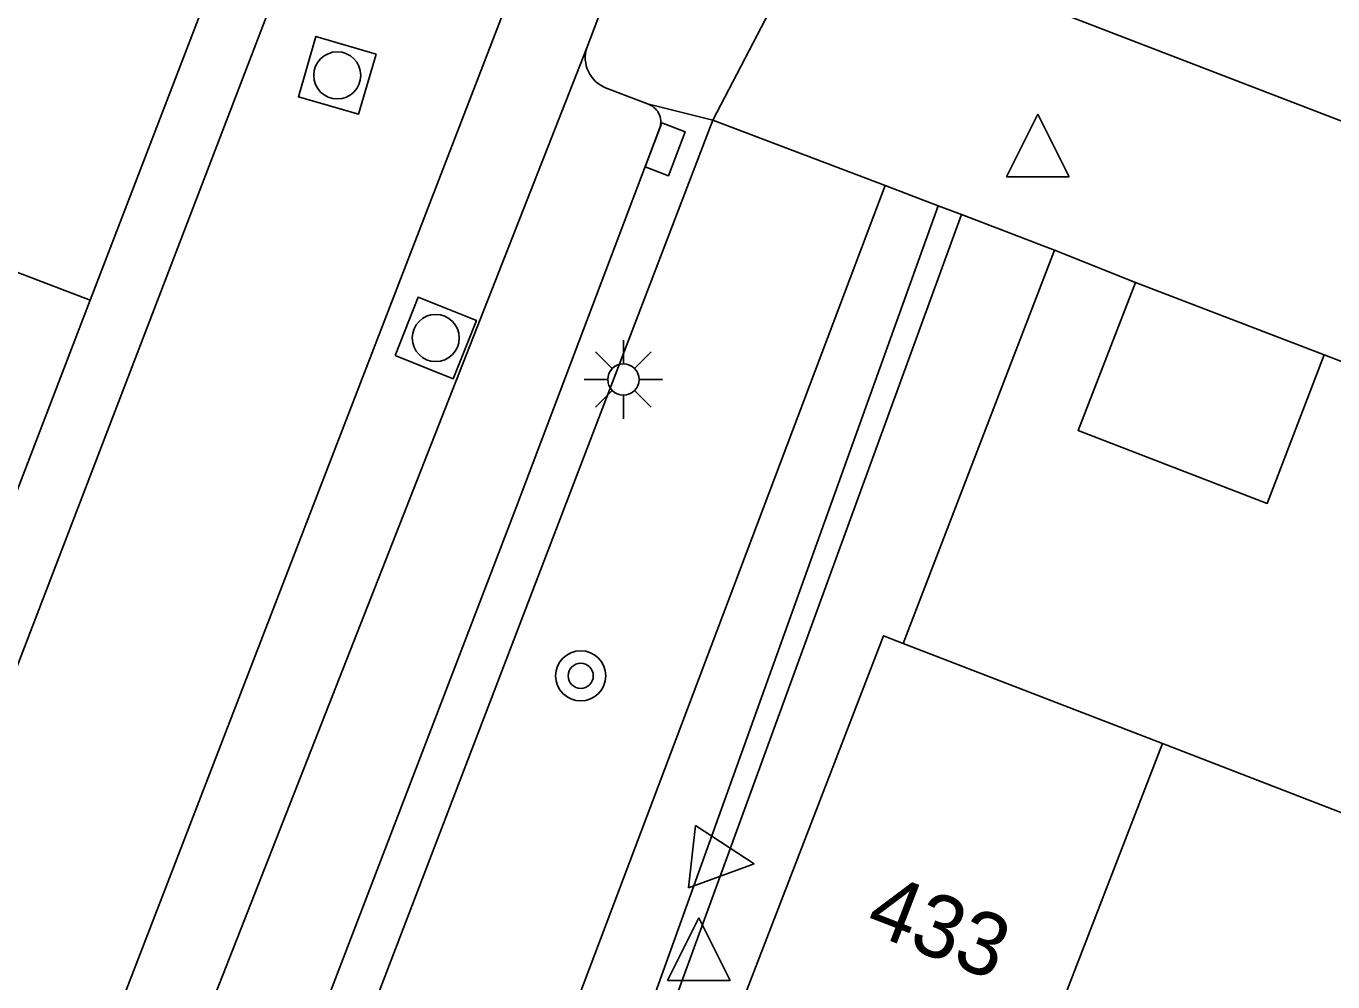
# Model space of a CAD drawing. Extents: x 132994 to 136000, y 393499 to 395512.
# Drawn here: x 134648.13 to 134668.97, y 394302.23 to 394317.47 of the extents above; entities that cross this region are included whole.
import ezdxf

# ---------------------------------------------------------------- set-up
doc = ezdxf.new("R2010")
doc.units = 0
for name, color, linetype in [('gg-afsc-muur', 7, 'Continuous'), ('gg-anno-huisnummerreeks BGT', 7, 'Continuous'), ('gg-bbg-bijgebouw', 7, 'Continuous'), ('gg-bbg-hoofdgebouw', 7, 'Continuous'), ('gg-bbg-tussenscheiding', 7, 'Continuous'), ('gg-knt-onverhard', 7, 'Continuous'), ('gg-knt-verharding', 7, 'Continuous'), ('gg-knt-verharding nz', 7, 'Continuous'), ('gt-grn-groengrens', 7, 'Continuous'), ('gt-grn-weggrens', 7, 'Continuous'), ('gt-symb-boom', 7, 'Continuous'), ('gt-symb-kolk', 7, 'Continuous'), ('gt-symb-lichtmast', 7, 'Continuous'), ('gt-symb-rioolschacht', 7, 'Continuous'), ('gt-symb-waterafsluiter', 7, 'Continuous')]:
    doc.layers.add(name, color=color, linetype=linetype)

# ---------------------------------------------------------------- blocks, each defined once
blk = doc.blocks.new('gt0-WAFSL')
at = {"layer": 'gt-symb-waterafsluiter'}
for p, q in [((-0.5, -0.333), (0, 0.667)), ((0, 0.667), (0.5, -0.333)), ((0.5, -0.333), (-0.5, -0.333))]:
    blk.add_line(p, q, dxfattribs=at)
blk = doc.blocks.new('gt0-BOOM')
at = {"layer": 'gt-symb-boom'}
for radius in [0.4, 0.2]:
    blk.add_circle((0, 0), radius, dxfattribs=at)
blk = doc.blocks.new('gt0-LMAST')
at = {"layer": 'gt-symb-lichtmast'}
for p, q in [((-0.182, 0.173), (-0.447, 0.438)), ((-0.005, 0.246), (-0.005, 0.621)), ((0.172, 0.173), (0.437, 0.438)), ((-0.255, -0.004), (-0.63, -0.004)), ((-0.182, -0.181), (-0.447, -0.446)), ((0.437, -0.446), (0.172, -0.181)), ((0.245, -0.004), (0.62, -0.004)), ((-0.005, -0.254), (-0.005, -0.629))]:
    blk.add_line(p, q, dxfattribs=at)
blk.add_circle((-0.005, -0.004), 0.25, dxfattribs=at)
blk = doc.blocks.new('gt0-RS')
at = {"layer": 'gt-symb-rioolschacht'}
blk.add_lwpolyline([(-0.5, -0.5), (0.5, -0.5), (0.5, 0.5), (-0.5, 0.5)], close=True, dxfattribs=at)
blk.add_circle((0, 0), 0.375, dxfattribs=at)
blk = doc.blocks.new('gt0-KOLK')
at = {"layer": 'gt-symb-kolk'}
blk.add_lwpolyline([(0, 0), (0.375, 0), (0.375, 0.4), (-0.375, 0.4), (-0.375, 0), (0, 0)], dxfattribs=at)

msp = doc.modelspace()

# ---------------------------------------------------------------- linework, layer by layer
at = {"layer": 'gg-afsc-muur'}
msp.add_line((134662.118, 394307.627), (134664.532, 394313.895), dxfattribs=at)
at = {"layer": 'gg-bbg-bijgebouw'}
msp.add_line((134665.82, 394313.38), (134668.83, 394312.23), dxfattribs=at)
msp.add_lwpolyline([(134668.83, 394312.23), (134667.92, 394309.86), (134664.91, 394311.02), (134665.82, 394313.38)], dxfattribs=at)
at = {"layer": 'gg-bbg-hoofdgebouw'}
for p, q in [((134662.118, 394307.627), (134666.25, 394306.032)), ((134666.25, 394306.032), (134670.457, 394304.407))]:
    msp.add_line(p, q, dxfattribs=at)
msp.add_lwpolyline([(134658.219, 394297.897), (134658.03, 394297.97), (134661.8, 394307.75), (134662.118, 394307.627)], dxfattribs=at)
at = {"layer": 'gg-bbg-tussenscheiding'}
msp.add_line((134666.25, 394306.032), (134662.47, 394296.261), dxfattribs=at)
at = {"layer": 'gg-knt-onverhard'}
for points in [[(134661.831, 394314.924), (134653.304, 394292.376), (134651.256, 394286.295)], [(134662.675, 394314.605), (134654.514, 394291.903), (134654.773, 394291.81)]]:
    msp.add_lwpolyline(points, dxfattribs=at)
at = {"layer": 'gg-knt-verharding'}
for p, q in [((134658.056, 394319.7), (134657.069, 394317.122)), ((134651.143, 394318.284), (134649.148, 394313.098)), ((134681.573, 394311.163), (134664.743, 394317.631)), ((134657.369, 394316.483), (134658.037, 394316.227)), ((134659.081, 394315.966), (134648.155, 394287.472)), ((134658.235, 394315.846), (134655.93, 394309.769)), ((134661.831, 394314.924), (134659.081, 394315.966)), ((134662.675, 394314.605), (134661.831, 394314.924)), ((134663.047, 394314.464), (134662.675, 394314.605)), ((134664.532, 394313.895), (134663.047, 394314.464)), ((134664.532, 394313.895), (134665.82, 394313.38)), ((134649.148, 394313.098), (134645.874, 394304.588)), ((134668.83, 394312.23), (134670.02, 394311.77)), ((134655.93, 394309.769), (134652.29, 394300.273))]:
    msp.add_line(p, q, dxfattribs=at)
for centre, radius, start, end in [((134657.568, 394316.966), 0.523, 162.6755, 247.6231), ((134657.948, 394315.939), 0.302, 342.1085, 72.812)]:
    msp.add_arc(centre, radius, start, end, dxfattribs=at)
at = {"layer": 'gg-knt-verharding nz'}
msp.add_line((134657.069, 394317.122), (134650.688, 394300.881), dxfattribs=at)
for points in [[(134653.44, 394321.478), (134639.689, 394285.674), (134629.223, 394258.341), (134619.402, 394233.172), (134616.764, 394226.471)], [(134620.836, 394224.914), (134621.895, 394228.531), (134624.602, 394236.624), (134629.57, 394249.621), (134639.144, 394274.476), (134648.239, 394298.258), (134656.712, 394320.215)]]:
    msp.add_lwpolyline(points, dxfattribs=at)
at = {"layer": 'gt-grn-groengrens'}
msp.add_line((134663.047, 394314.464), (134654.773, 394291.81), dxfattribs=at)
at = {"layer": 'gt-grn-weggrens'}
for p, q in [((134660.742, 394319.157), (134659.081, 394315.966)), ((134659.081, 394315.966), (134658.037, 394316.227)), ((134643.288, 394315.341), (134649.148, 394313.098))]:
    msp.add_line(p, q, dxfattribs=at)

# ---------------------------------------------------------------- block references
at = {"layer": 'gt-symb-boom'}
msp.add_blockref('gt0-BOOM', (134656.973, 394307.111), dxfattribs=at)
at = {"layer": 'gt-symb-kolk', "rotation": -110.77043353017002}
msp.add_blockref('gt0-KOLK', (134658.132, 394315.575), dxfattribs=at)
at = {"layer": 'gt-symb-lichtmast'}
msp.add_blockref('gt0-LMAST', (134657.658, 394311.838), dxfattribs=at)
at = {"layer": 'gt-symb-rioolschacht'}
for p, rotation in [((134653.09, 394316.682), 163.73979529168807), ((134654.66, 394312.496), -21.58865227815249)]:
    msp.add_blockref('gt0-RS', p, dxfattribs=dict(at, rotation=rotation))
at = {"layer": 'gt-symb-waterafsluiter'}
for p in [(134664.264, 394315.396), (134658.857, 394302.588)]:
    msp.add_blockref('gt0-WAFSL', p, dxfattribs=at)
at = {"layer": 'gt-symb-waterafsluiter', "rotation": -96.48566035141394}
msp.add_blockref('gt0-WAFSL', (134659.079, 394304.19), dxfattribs=at)

# ---------------------------------------------------------------- texts
at = {"layer": 'gg-anno-huisnummerreeks BGT'}
msp.add_text('433', height=1, rotation=338.9, dxfattribs=at).set_placement((134661.477, 394303.052))

doc.saveas('drawing.dxf')
